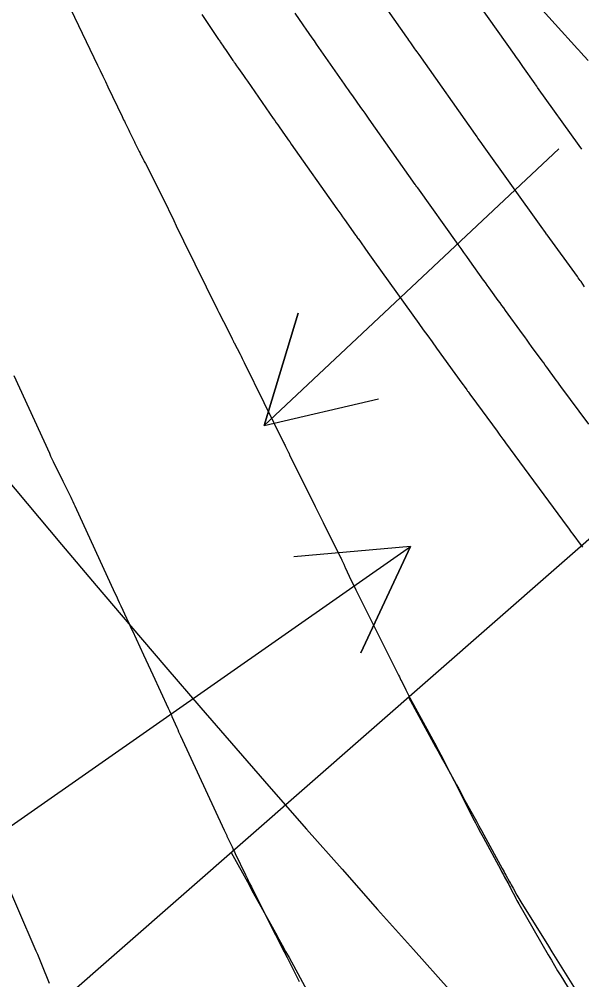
# Model space of a CAD drawing. Extents: x 954385 to 988206, y 1868364 to 1924553.
# Drawn here: x 955379.55 to 955408.3, y 1923376.45 to 1923425.56 of the extents above; entities that cross this region are included whole.
import ezdxf

# ---------------------------------------------------------------- set-up
doc = ezdxf.new("R2010")
doc.units = 0
for name, color, linetype in [('16', 7, 'Continuous'), ('26', 7, 'Continuous'), ('6', 7, 'Continuous'), ('7', 7, 'Continuous'), ('Default', 7, 'Continuous')]:
    doc.layers.add(name, color=color, linetype=linetype)

msp = doc.modelspace()

# ---------------------------------------------------------------- linework, layer by layer
at = {"layer": '16'}
for points in [[(955365.706, 1923336.689), (955361.259, 1923341.287), (955360.132, 1923342.45), (955356.674, 1923346.068), (955352.874, 1923350.126), (955426.056, 1923414.21), (955430.795, 1923411.699), (955435.492, 1923409.848), (955436.928, 1923409.181), (955442.352, 1923406.341), (955442.526, 1923406.226), (955444.325, 1923405.052), (955447.683, 1923402.905), (955453.109, 1923400.305), (955453.505, 1923400.232), (955460.769, 1923398.966)], [(955399.439, 1923390.902), (955400.82, 1923388.369), (955400.938, 1923388.153), (955401.057, 1923387.936), (955401.175, 1923387.72), (955401.294, 1923387.504), (955401.768, 1923386.64), (955401.887, 1923386.424), (955402.005, 1923386.208), (955402.124, 1923385.991), (955402.242, 1923385.775), (955402.779, 1923384.798), (955402.907, 1923384.563), (955403.036, 1923384.328), (955403.165, 1923384.093), (955403.293, 1923383.858), (955404.23, 1923382.139), (955404.276, 1923382.055), (955404.322, 1923381.971), (955404.368, 1923381.887), (955404.414, 1923381.803), (955404.599, 1923381.467), (955404.645, 1923381.383), (955404.691, 1923381.299), (955404.737, 1923381.215), (955404.784, 1923381.131), (955404.98, 1923380.776), (955405.029, 1923380.69), (955405.078, 1923380.604), (955405.129, 1923380.518), (955405.182, 1923380.433), (955406.596, 1923378.165), (955406.768, 1923377.889), (955406.94, 1923377.613), (955407.111, 1923377.337), (955407.283, 1923377.061), (955408.293, 1923375.434)], [(955390.375, 1923382.965), (955391.289, 1923381.3), (955391.441, 1923381.023), (955391.593, 1923380.745), (955391.746, 1923380.468), (955391.899, 1923380.191), (955392.637, 1923378.852), (955392.811, 1923378.536), (955392.985, 1923378.221), (955393.159, 1923377.905), (955393.333, 1923377.589), (955394.474, 1923375.519)]]:
    msp.add_lwpolyline(points, dxfattribs=at)
at = {"layer": '26'}
for points in [[(955407.131, 1923418.928), (955392.06, 1923404.79), (955393.797, 1923410.533), (955392.06, 1923404.79), (955397.902, 1923406.157)], [(955357.131, 1923368.928), (955399.549, 1923398.603), (955397.011, 1923393.166), (955399.549, 1923398.603), (955393.572, 1923398.082)]]:
    msp.add_lwpolyline(points, dxfattribs=at)
at = {"layer": '6'}
msp.add_lwpolyline([(955388.877, 1923425.793), (955389.733, 1923424.524), (955389.762, 1923424.481), (955389.792, 1923424.438), (955389.821, 1923424.395), (955389.85, 1923424.351), (955389.968, 1923424.178), (955390.027, 1923424.092), (955390.086, 1923424.005), (955390.469, 1923423.444), (955390.492, 1923423.411), (955390.515, 1923423.378), (955390.538, 1923423.344), (955390.561, 1923423.311), (955390.653, 1923423.179), (955390.699, 1923423.113), (955390.745, 1923423.047), (955391.002, 1923422.679), (955391.103, 1923422.535), (955391.204, 1923422.39), (955392.531, 1923420.489), (955392.608, 1923420.379), (955392.684, 1923420.269), (955392.761, 1923420.16), (955392.837, 1923420.05), (955393.143, 1923419.611), (955393.22, 1923419.502), (955393.297, 1923419.392), (955393.374, 1923419.283), (955393.451, 1923419.174), (955395.783, 1923415.87), (955395.879, 1923415.734), (955395.974, 1923415.599), (955396.07, 1923415.464), (955396.165, 1923415.328), (955396.733, 1923414.524), (955396.743, 1923414.508), (955396.764, 1923414.478), (955396.819, 1923414.399), (955396.829, 1923414.384), (955396.84, 1923414.37), (955396.85, 1923414.356), (955396.86, 1923414.341), (955397.361, 1923413.64), (955397.448, 1923413.519), (955397.536, 1923413.397), (955397.623, 1923413.276), (955397.71, 1923413.154), (955399.972, 1923409.997), (955400.196, 1923409.684), (955400.421, 1923409.371), (955400.647, 1923409.059), (955400.873, 1923408.747), (955402.17, 1923406.955), (955402.228, 1923406.874), (955402.287, 1923406.793), (955402.42, 1923406.609), (955402.441, 1923406.58), (955402.462, 1923406.551), (955402.483, 1923406.522), (955402.505, 1923406.492), (955402.611, 1923406.347), (955402.674, 1923406.26), (955403.965, 1923404.492), (955404.001, 1923404.442), (955404.037, 1923404.393), (955404.073, 1923404.344), (955404.109, 1923404.295), (955404.254, 1923404.098), (955404.327, 1923403.999), (955404.399, 1923403.901), (955407.543, 1923399.633), (955407.615, 1923399.535), (955407.688, 1923399.437), (955407.76, 1923399.339), (955407.833, 1923399.241), (955408.271, 1923398.649), (955408.279, 1923398.639), (955408.328, 1923398.575)], dxfattribs=at)
at = {"layer": '7'}
for points in [[(955404.659, 1923427.846), (955408.08, 1923424.043), (955408.103, 1923424.017), (955408.175, 1923423.937), (955408.2, 1923423.909), (955408.226, 1923423.881), (955408.626, 1923423.442)], [(955408.442, 1923411.886), (955408.256, 1923412.143), (955408.21, 1923412.208), (955408.163, 1923412.272), (955408.117, 1923412.337), (955408.07, 1923412.401), (955406.529, 1923414.536), (955406.5, 1923414.577), (955406.441, 1923414.66), (955406.225, 1923414.962), (955403.227, 1923419.149), (955403.149, 1923419.259), (955402.99, 1923419.481), (955402.966, 1923419.514), (955402.942, 1923419.548), (955402.863, 1923419.66), (955399.98, 1923423.751), (955399.927, 1923423.826), (955399.875, 1923423.9), (955399.823, 1923423.974), (955399.77, 1923424.049), (955399.561, 1923424.346), (955399.508, 1923424.421), (955399.456, 1923424.495), (955399.404, 1923424.57), (955399.352, 1923424.645), (955397.736, 1923426.964)], [(955408.297, 1923418.915), (955408.157, 1923419.111), (955406.036, 1923422.077), (955406.022, 1923422.096), (955405.995, 1923422.135), (955405.928, 1923422.229), (955405.91, 1923422.255), (955405.285, 1923423.142), (955405.178, 1923423.294), (955405.071, 1923423.446), (955404.964, 1923423.598), (955404.857, 1923423.75), (955402.642, 1923426.897)], [(955382.191, 1923426.057), (955383.547, 1923423.212), (955383.68, 1923422.933), (955383.813, 1923422.654), (955383.947, 1923422.376), (955384.08, 1923422.097), (955384.808, 1923420.579), (955384.845, 1923420.501), (955384.882, 1923420.424), (955384.92, 1923420.347), (955384.957, 1923420.27), (955385.111, 1923419.951), (955385.146, 1923419.879), (955385.181, 1923419.807), (955385.215, 1923419.736), (955385.25, 1923419.664), (955385.399, 1923419.357), (955385.429, 1923419.295), (955385.459, 1923419.234), (955385.489, 1923419.172), (955385.52, 1923419.111), (955385.645, 1923418.857), (955385.673, 1923418.8), (955385.702, 1923418.743), (955385.731, 1923418.686), (955385.76, 1923418.629), (955385.877, 1923418.402), (955385.906, 1923418.345), (955385.935, 1923418.289), (955385.964, 1923418.232), (955385.993, 1923418.175), (955386.506, 1923417.17), (955386.601, 1923416.983), (955386.694, 1923416.796), (955386.787, 1923416.608), (955386.879, 1923416.42), (955387.443, 1923415.261), (955387.568, 1923415.005), (955387.693, 1923414.749), (955387.818, 1923414.493), (955387.943, 1923414.238), (955389.679, 1923410.708), (955389.753, 1923410.559), (955389.827, 1923410.41), (955389.902, 1923410.261), (955389.977, 1923410.113), (955390.427, 1923409.23), (955390.434, 1923409.215), (955390.449, 1923409.186), (955390.495, 1923409.09), (955390.504, 1923409.073), (955390.512, 1923409.056), (955390.521, 1923409.039), (955390.529, 1923409.022), (955390.836, 1923408.431), (955390.89, 1923408.327), (955390.943, 1923408.222), (955390.996, 1923408.118), (955391.048, 1923408.012), (955393.059, 1923403.916), (955393.084, 1923403.864), (955393.109, 1923403.812), (955393.135, 1923403.761), (955393.16, 1923403.709), (955393.307, 1923403.413), (955393.314, 1923403.399), (955393.32, 1923403.386), (955393.341, 1923403.34), (955393.354, 1923403.312), (955393.361, 1923403.297), (955394.678, 1923400.644), (955395.078, 1923399.837), (955395.97, 1923398.039), (955395.991, 1923397.996), (955396.012, 1923397.954), (955396.032, 1923397.911), (955396.052, 1923397.868), (955396.131, 1923397.697), (955396.151, 1923397.654), (955396.171, 1923397.611), (955396.191, 1923397.568), (955396.211, 1923397.525), (955396.517, 1923396.873), (955396.575, 1923396.75), (955396.634, 1923396.628), (955396.694, 1923396.506), (955396.754, 1923396.384), (955398.933, 1923392.021), (955398.974, 1923391.939), (955399.014, 1923391.858), (955399.055, 1923391.776), (955399.095, 1923391.695), (955399.304, 1923391.275), (955399.321, 1923391.241), (955399.338, 1923391.206), (955399.355, 1923391.172), (955399.371, 1923391.137), (955399.437, 1923390.999), (955399.453, 1923390.964), (955399.471, 1923390.93), (955399.488, 1923390.896), (955399.506, 1923390.862), (955400.863, 1923388.382), (955400.981, 1923388.166), (955401.096, 1923387.948), (955401.21, 1923387.73), (955401.322, 1923387.511), (955401.766, 1923386.632), (955401.877, 1923386.412), (955401.989, 1923386.192), (955402.1, 1923385.973), (955402.211, 1923385.753), (955402.736, 1923384.719), (955402.862, 1923384.474), (955402.989, 1923384.23), (955403.117, 1923383.987), (955403.248, 1923383.744), (955404.154, 1923382.068), (955404.199, 1923381.985), (955404.244, 1923381.902), (955404.289, 1923381.819), (955404.334, 1923381.736), (955404.515, 1923381.405), (955404.56, 1923381.322), (955404.604, 1923381.239), (955404.648, 1923381.156), (955404.691, 1923381.072), (955404.884, 1923380.694), (955404.931, 1923380.603), (955404.979, 1923380.513), (955405.028, 1923380.424), (955405.079, 1923380.335), (955406.581, 1923377.733), (955406.74, 1923377.46), (955406.901, 1923377.189), (955407.063, 1923376.918), (955407.227, 1923376.649), (955408.117, 1923375.2)], [(955408.65, 1923404.852), (955407.227, 1923406.787), (955407.147, 1923406.896), (955407.067, 1923407.005), (955406.987, 1923407.114), (955406.907, 1923407.223), (955406.589, 1923407.66), (955406.509, 1923407.769), (955406.429, 1923407.878), (955406.35, 1923407.987), (955406.27, 1923408.096), (955405.731, 1923408.835), (955405.615, 1923408.995), (955405.499, 1923409.154), (955405.383, 1923409.314), (955405.267, 1923409.474), (955404.403, 1923410.671), (955404.309, 1923410.8), (955404.216, 1923410.929), (955404.122, 1923411.058), (955404.029, 1923411.188), (955403.654, 1923411.705), (955403.561, 1923411.834), (955403.467, 1923411.963), (955403.374, 1923412.093), (955403.281, 1923412.223), (955402.571, 1923413.214), (955402.422, 1923413.422), (955402.272, 1923413.631), (955402.123, 1923413.839), (955401.974, 1923414.048), (955399.91, 1923416.931), (955399.896, 1923416.953), (955399.866, 1923416.995), (955399.82, 1923417.062), (955399.802, 1923417.087), (955399.784, 1923417.113), (955397.431, 1923420.45), (955397.326, 1923420.6), (955397.221, 1923420.749), (955397.115, 1923420.898), (955397.01, 1923421.048), (955396.588, 1923421.645), (955396.483, 1923421.795), (955396.377, 1923421.944), (955396.272, 1923422.094), (955396.168, 1923422.244), (955394.741, 1923424.289), (955394.631, 1923424.446), (955394.522, 1923424.603), (955394.207, 1923425.054), (955394.095, 1923425.214), (955394.054, 1923425.274), (955393.641, 1923425.866)], [(955379.262, 1923407.341), (955381.086, 1923403.37), (955381.152, 1923403.227), (955381.219, 1923403.085), (955381.287, 1923402.943), (955381.355, 1923402.801), (955381.752, 1923401.987), (955381.778, 1923401.935), (955381.839, 1923401.81), (955381.855, 1923401.777), (955382.179, 1923401.122), (955382.234, 1923401.011), (955382.287, 1923400.9), (955382.34, 1923400.789), (955382.391, 1923400.677), (955384.438, 1923396.217), (955384.511, 1923396.056), (955384.585, 1923395.896), (955384.659, 1923395.736), (955384.734, 1923395.576), (955385.032, 1923394.935), (955385.106, 1923394.775), (955385.18, 1923394.615), (955385.255, 1923394.454), (955385.329, 1923394.294), (955385.896, 1923393.067), (955386.015, 1923392.81), (955386.134, 1923392.552), (955386.254, 1923392.294), (955386.374, 1923392.037), (955387.165, 1923390.337), (955387.181, 1923390.302), (955387.197, 1923390.266), (955387.213, 1923390.231), (955387.229, 1923390.195), (955387.291, 1923390.052), (955387.322, 1923389.98), (955387.353, 1923389.908), (955387.599, 1923389.346), (955387.645, 1923389.24), (955387.692, 1923389.135), (955387.74, 1923389.03), (955387.788, 1923388.925), (955390.028, 1923384.099), (955390.043, 1923384.066), (955390.058, 1923384.032), (955390.074, 1923383.998), (955390.088, 1923383.965), (955390.148, 1923383.83), (955390.163, 1923383.796), (955390.178, 1923383.762), (955390.193, 1923383.729), (955390.209, 1923383.695), (955390.421, 1923383.248), (955390.461, 1923383.162), (955390.502, 1923383.077), (955390.543, 1923382.991), (955390.584, 1923382.906), (955391.103, 1923381.822), (955391.204, 1923381.613), (955391.305, 1923381.405), (955391.408, 1923381.198), (955391.513, 1923380.99), (955392.641, 1923378.759), (955392.788, 1923378.468), (955392.936, 1923378.177), (955393.084, 1923377.885), (955393.232, 1923377.594), (955393.855, 1923376.367)], [(955378.497, 1923382.293), (955380.398, 1923377.932), (955380.472, 1923377.761), (955380.544, 1923377.59), (955380.616, 1923377.418), (955380.686, 1923377.245), (955381.078, 1923376.276)]]:
    msp.add_lwpolyline(points, dxfattribs=at)
at = {"layer": 'Default'}
msp.add_arc((956111.568, 1924014.493), 954.93, 205.346268, 226.414195, dxfattribs=at)

doc.saveas('drawing.dxf')
